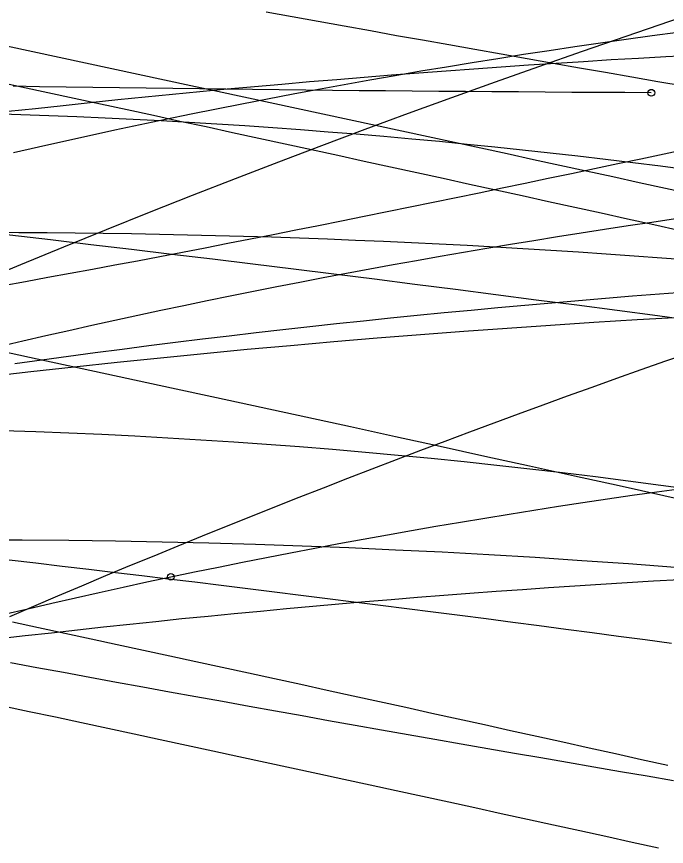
# Model space of a CAD drawing. Extents: x -14 to 1565148, y -25 to 642856.
# Drawn here: x 1564969.24 to 1564977.29, y 636504.2 to 636514.48 of the extents above; entities that cross this region are included whole.
import ezdxf

# ---------------------------------------------------------------- set-up
doc = ezdxf.new("R2010")
doc.units = 0
for name, color, linetype in [('DR_P_Headwall', 7, 'Continuous'), ('MT_P_Drums', 7, 'Continuous'), ('PM_P_Edge_Line', 7, 'Continuous'), ('TR_Turning_Path25', 7, 'Continuous'), ('TR_Turning_Path26', 7, 'Continuous'), ('TR_Turning_Path27', 7, 'Continuous'), ('TR_Turning_Path28', 7, 'Continuous'), ('TR_Turning_Path28 - Copy-1', 7, 'Continuous'), ('TR_Turning_Path29', 7, 'Continuous')]:
    doc.layers.add(name, color=color, linetype=linetype)

msp = doc.modelspace()

# ---------------------------------------------------------------- linework, layer by layer
at = {"layer": 'DR_P_Headwall'}
msp.add_lwpolyline([(1564968.945, 636513.279), (1564969.293, 636513.268), (1564969.641, 636513.256), (1564969.988, 636513.243), (1564970.335, 636513.228), (1564970.682, 636513.211), (1564971.029, 636513.193), (1564971.375, 636513.174), (1564971.72, 636513.153), (1564972.066, 636513.131), (1564972.411, 636513.108), (1564972.756, 636513.083), (1564973.1, 636513.056), (1564973.445, 636513.029), (1564973.789, 636512.999), (1564974.132, 636512.969), (1564974.475, 636512.937), (1564974.818, 636512.903), (1564975.161, 636512.869), (1564975.504, 636512.832), (1564975.846, 636512.795), (1564976.188, 636512.756), (1564976.53, 636512.716), (1564976.871, 636512.674), (1564977.212, 636512.631), (1564977.553, 636512.586)], dxfattribs=at)
msp.add_arc((1564966.537, 636429.697), 79.696, 80.53035, 99.34974, dxfattribs=at)
at = {"layer": 'MT_P_Drums'}
for points in [[(1564969.138, 636513.308), (1564969.476, 636513.345), (1564969.815, 636513.382), (1564970.153, 636513.418), (1564970.492, 636513.453), (1564970.831, 636513.487), (1564971.169, 636513.52), (1564971.508, 636513.553), (1564971.847, 636513.585), (1564972.186, 636513.616), (1564972.525, 636513.646), (1564972.865, 636513.676), (1564973.204, 636513.704), (1564973.543, 636513.732), (1564973.883, 636513.759), (1564974.222, 636513.786), (1564974.561, 636513.811), (1564974.901, 636513.836), (1564975.241, 636513.86), (1564975.58, 636513.883), (1564975.92, 636513.906), (1564976.26, 636513.927), (1564976.6, 636513.948), (1564976.94, 636513.968), (1564977.279, 636513.987), (1564977.619, 636514.005)], [(1564969.22, 636510.185), (1564969.551, 636510.231), (1564969.883, 636510.277), (1564970.214, 636510.321), (1564970.546, 636510.364), (1564970.877, 636510.406), (1564971.209, 636510.448), (1564971.541, 636510.489), (1564971.873, 636510.528), (1564972.206, 636510.567), (1564972.538, 636510.605), (1564972.87, 636510.643), (1564973.203, 636510.679), (1564973.535, 636510.714), (1564973.868, 636510.749), (1564974.201, 636510.783), (1564974.534, 636510.815), (1564974.867, 636510.847), (1564975.2, 636510.879), (1564975.533, 636510.909), (1564975.866, 636510.938), (1564976.199, 636510.967), (1564976.533, 636510.994), (1564976.866, 636511.021), (1564977.2, 636511.047), (1564977.534, 636511.072)], [(1564969.024, 636506.777), (1564969.348, 636506.814), (1564969.671, 636506.851), (1564969.994, 636506.887), (1564970.318, 636506.923), (1564970.641, 636506.957), (1564970.965, 636506.991), (1564971.288, 636507.025), (1564971.612, 636507.057), (1564971.936, 636507.089), (1564972.26, 636507.119), (1564972.584, 636507.15), (1564972.908, 636507.179), (1564973.232, 636507.208), (1564973.556, 636507.235), (1564973.88, 636507.263), (1564974.205, 636507.289), (1564974.529, 636507.314), (1564974.854, 636507.339), (1564975.178, 636507.363), (1564975.503, 636507.387), (1564975.827, 636507.409), (1564976.152, 636507.431), (1564976.476, 636507.452), (1564976.801, 636507.472), (1564977.126, 636507.492), (1564977.451, 636507.511)]]:
    msp.add_lwpolyline(points, dxfattribs=at)
msp.add_arc((1564985.341, 636368.211), 142.761, 73.29732, 100.95468, dxfattribs=at)
at = {"layer": 'PM_P_Edge_Line'}
msp.add_lwpolyline([(1564968.922, 636511.81), (1564969.27, 636511.809), (1564969.618, 636511.806), (1564969.966, 636511.803), (1564970.314, 636511.799), (1564970.661, 636511.794), (1564971.009, 636511.787), (1564971.356, 636511.78), (1564971.703, 636511.772), (1564972.05, 636511.762), (1564972.397, 636511.752), (1564972.744, 636511.74), (1564973.09, 636511.727), (1564973.436, 636511.714), (1564973.782, 636511.699), (1564974.128, 636511.683), (1564974.474, 636511.667), (1564974.819, 636511.649), (1564975.164, 636511.63), (1564975.509, 636511.61), (1564975.853, 636511.589), (1564976.197, 636511.567), (1564976.541, 636511.544), (1564976.885, 636511.52), (1564977.228, 636511.495), (1564977.571, 636511.47)], dxfattribs=at)
msp.add_arc((1564968.722, 636396.856), 111.141, 79.25798, 98.34835, dxfattribs=at)
at = {"layer": 'TR_Turning_Path25'}
for points in [[(1564969.2, 636512.797), (1564969.513, 636512.869), (1564969.827, 636512.94), (1564970.141, 636513.009), (1564970.456, 636513.077), (1564970.77, 636513.144), (1564971.085, 636513.21), (1564971.4, 636513.275), (1564971.716, 636513.339), (1564972.031, 636513.402), (1564972.347, 636513.463), (1564972.663, 636513.523), (1564972.979, 636513.583), (1564973.296, 636513.641), (1564973.612, 636513.697), (1564973.929, 636513.753), (1564974.246, 636513.808), (1564974.563, 636513.861), (1564974.881, 636513.913), (1564975.199, 636513.964), (1564975.516, 636514.014), (1564975.834, 636514.063), (1564976.153, 636514.111), (1564976.471, 636514.157), (1564976.789, 636514.202), (1564977.108, 636514.246), (1564977.427, 636514.289)], [(1564971.15, 636507.542), (1564971.445, 636507.603), (1564971.741, 636507.664), (1564972.038, 636507.724), (1564972.335, 636507.783), (1564972.633, 636507.841), (1564972.932, 636507.899), (1564973.231, 636507.955), (1564973.53, 636508.01), (1564973.831, 636508.064), (1564974.131, 636508.117), (1564974.433, 636508.169), (1564974.735, 636508.22), (1564975.037, 636508.271), (1564975.341, 636508.32), (1564975.644, 636508.368), (1564975.948, 636508.416), (1564976.253, 636508.462), (1564976.557, 636508.508), (1564976.863, 636508.552), (1564977.168, 636508.596), (1564977.475, 636508.638)], [(1564969.087, 636507.079), (1564969.381, 636507.148), (1564969.675, 636507.216), (1564969.97, 636507.283), (1564970.264, 636507.35), (1564970.559, 636507.415), (1564970.854, 636507.479), (1564971.15, 636507.542)]]:
    msp.add_lwpolyline(points, dxfattribs=at)
msp.add_circle((1564971.15, 636507.542), 0.0417, dxfattribs=at)
msp.add_circle((1564971.15, 636507.542), 0.0417, dxfattribs=at)
msp.add_arc((1564989.087, 636426.565), 91.716, 76.77078, 136.7592, dxfattribs=at)
at = {"layer": 'TR_Turning_Path26'}
for points in [[(1564977.599, 636512.282), (1564977.273, 636512.353), (1564976.947, 636512.424), (1564976.621, 636512.496), (1564976.294, 636512.567), (1564975.968, 636512.638), (1564975.642, 636512.709), (1564975.316, 636512.78), (1564974.989, 636512.851), (1564974.663, 636512.921), (1564974.337, 636512.992), (1564974.011, 636513.063), (1564973.684, 636513.133), (1564973.358, 636513.204), (1564973.031, 636513.274), (1564972.705, 636513.344), (1564972.379, 636513.415), (1564972.052, 636513.485), (1564971.726, 636513.555), (1564971.399, 636513.625), (1564971.073, 636513.695), (1564970.746, 636513.765), (1564970.42, 636513.835), (1564970.093, 636513.904), (1564969.767, 636513.974), (1564969.44, 636514.044), (1564969.114, 636514.113)], [(1564977.457, 636511.829), (1564977.131, 636511.901), (1564976.805, 636511.973), (1564976.479, 636512.045), (1564976.153, 636512.117), (1564975.827, 636512.189), (1564975.501, 636512.26), (1564975.175, 636512.332), (1564974.849, 636512.403), (1564974.523, 636512.475), (1564974.197, 636512.546), (1564973.87, 636512.617), (1564973.544, 636512.688), (1564973.218, 636512.759), (1564972.892, 636512.83), (1564972.566, 636512.901), (1564972.239, 636512.972), (1564971.913, 636513.043), (1564971.587, 636513.114), (1564971.26, 636513.184), (1564970.934, 636513.255), (1564970.608, 636513.325), (1564970.281, 636513.395), (1564969.955, 636513.466), (1564969.629, 636513.536), (1564969.302, 636513.606), (1564968.976, 636513.676)], [(1564977.303, 636505.206), (1564976.978, 636505.278), (1564976.654, 636505.35), (1564976.329, 636505.422), (1564976.005, 636505.494), (1564975.681, 636505.565), (1564975.356, 636505.637), (1564975.032, 636505.709), (1564974.707, 636505.78), (1564974.383, 636505.851), (1564974.058, 636505.923), (1564973.734, 636505.994), (1564973.409, 636506.065), (1564973.085, 636506.136), (1564972.76, 636506.207), (1564972.435, 636506.278), (1564972.111, 636506.349), (1564971.786, 636506.419), (1564971.461, 636506.49), (1564971.137, 636506.56), (1564970.812, 636506.631), (1564970.487, 636506.701), (1564970.163, 636506.772), (1564969.838, 636506.842), (1564969.513, 636506.912), (1564969.188, 636506.982)], [(1564977.186, 636504.182), (1564976.861, 636504.254), (1564976.537, 636504.325), (1564976.212, 636504.396), (1564975.888, 636504.467), (1564975.564, 636504.538), (1564975.239, 636504.609), (1564974.915, 636504.68), (1564974.59, 636504.75), (1564974.266, 636504.821), (1564973.941, 636504.892), (1564973.617, 636504.962), (1564973.292, 636505.033), (1564972.968, 636505.103), (1564972.643, 636505.173), (1564972.319, 636505.244), (1564971.994, 636505.314), (1564971.669, 636505.384), (1564971.345, 636505.454), (1564971.02, 636505.524), (1564970.695, 636505.594), (1564970.371, 636505.663), (1564970.046, 636505.733), (1564969.721, 636505.803), (1564969.397, 636505.872), (1564969.072, 636505.942)]]:
    msp.add_lwpolyline(points, dxfattribs=at)
msp.add_arc((1564687.665, 635201.082), 1339.15, 76.807395, 79.913822, dxfattribs=at)
at = {"layer": 'TR_Turning_Path27'}
msp.add_lwpolyline([(1564969.034, 636510.398), (1564969.318, 636510.464), (1564969.601, 636510.53), (1564969.886, 636510.594), (1564970.17, 636510.658), (1564970.455, 636510.72), (1564970.741, 636510.782), (1564971.026, 636510.844), (1564971.312, 636510.904), (1564971.599, 636510.963), (1564971.886, 636511.022), (1564972.173, 636511.08), (1564972.461, 636511.137), (1564972.748, 636511.193), (1564973.037, 636511.248), (1564973.325, 636511.303), (1564973.614, 636511.356), (1564973.904, 636511.409), (1564974.193, 636511.461), (1564974.483, 636511.513), (1564974.773, 636511.563), (1564975.064, 636511.613), (1564975.355, 636511.661), (1564975.646, 636511.709), (1564975.937, 636511.756), (1564976.229, 636511.803), (1564976.521, 636511.848), (1564976.814, 636511.893), (1564977.106, 636511.937), (1564977.399, 636511.98)], dxfattribs=at)
at = {"layer": 'TR_Turning_Path28'}
msp.add_lwpolyline([(1564977.099, 636513.538), (1564976.771, 636513.54), (1564976.442, 636513.541), (1564976.113, 636513.543), (1564975.784, 636513.545), (1564975.455, 636513.548), (1564975.126, 636513.55), (1564974.797, 636513.552), (1564974.468, 636513.555), (1564974.138, 636513.558), (1564973.809, 636513.56), (1564973.48, 636513.563), (1564973.15, 636513.566), (1564972.821, 636513.57), (1564972.492, 636513.573), (1564972.162, 636513.577), (1564971.833, 636513.581), (1564971.503, 636513.585), (1564971.174, 636513.589), (1564970.844, 636513.593), (1564970.515, 636513.598), (1564970.185, 636513.603), (1564969.856, 636513.608), (1564969.526, 636513.613), (1564969.196, 636513.619)], dxfattribs=at)
msp.add_circle((1564977.099, 636513.538), 0.0417, dxfattribs=at)
at = {"layer": 'TR_Turning_Path28 - Copy-1'}
for points in [[(1564977.506, 636513.619), (1564977.181, 636513.675), (1564976.857, 636513.731), (1564976.533, 636513.788), (1564976.209, 636513.844), (1564975.885, 636513.901), (1564975.561, 636513.958), (1564975.238, 636514.015), (1564974.914, 636514.072), (1564974.59, 636514.13), (1564974.267, 636514.188), (1564973.944, 636514.245), (1564973.621, 636514.303), (1564973.298, 636514.362), (1564972.975, 636514.42), (1564972.652, 636514.479), (1564972.329, 636514.538)], [(1564977.349, 636506.717), (1564977.022, 636506.761), (1564976.694, 636506.805), (1564976.366, 636506.849), (1564976.039, 636506.892), (1564975.711, 636506.935), (1564975.383, 636506.978), (1564975.055, 636507.021), (1564974.727, 636507.063), (1564974.4, 636507.105), (1564974.072, 636507.147), (1564973.744, 636507.189), (1564973.416, 636507.23), (1564973.088, 636507.272), (1564972.76, 636507.313), (1564972.432, 636507.354), (1564972.104, 636507.394), (1564971.775, 636507.435), (1564971.447, 636507.475), (1564971.119, 636507.515), (1564970.791, 636507.554), (1564970.463, 636507.594), (1564970.134, 636507.633), (1564969.806, 636507.672), (1564969.478, 636507.711), (1564969.149, 636507.749)], [(1564977.375, 636505.017), (1564977.046, 636505.073), (1564976.718, 636505.129), (1564976.389, 636505.186), (1564976.06, 636505.243), (1564975.732, 636505.299), (1564975.403, 636505.356), (1564975.075, 636505.414), (1564974.746, 636505.471), (1564974.417, 636505.529), (1564974.089, 636505.587), (1564973.76, 636505.644), (1564973.432, 636505.703), (1564973.103, 636505.761), (1564972.775, 636505.82), (1564972.447, 636505.878), (1564972.118, 636505.937), (1564971.79, 636505.997), (1564971.461, 636506.056), (1564971.133, 636506.116), (1564970.805, 636506.175), (1564970.477, 636506.235), (1564970.148, 636506.296), (1564969.82, 636506.356), (1564969.492, 636506.417), (1564969.164, 636506.478)]]:
    msp.add_lwpolyline(points, dxfattribs=at)
msp.add_arc((1564913.591, 636033.323), 481.666, 78.50755, 86.20032, dxfattribs=at)
at = {"layer": 'TR_Turning_Path29'}
for points in [[(1564977.547, 636512.839), (1564977.259, 636512.778), (1564976.971, 636512.717), (1564976.684, 636512.656), (1564976.396, 636512.595), (1564976.11, 636512.535), (1564975.823, 636512.475), (1564975.537, 636512.415), (1564975.251, 636512.356), (1564974.966, 636512.296), (1564974.681, 636512.237), (1564974.396, 636512.179), (1564974.112, 636512.121), (1564973.829, 636512.063), (1564973.545, 636512.005), (1564973.262, 636511.948), (1564972.98, 636511.891), (1564972.698, 636511.835), (1564972.416, 636511.779), (1564972.135, 636511.724), (1564971.854, 636511.669), (1564971.574, 636511.615), (1564971.294, 636511.561), (1564971.015, 636511.507), (1564970.736, 636511.454), (1564970.458, 636511.402), (1564970.18, 636511.35), (1564969.903, 636511.299), (1564969.626, 636511.248), (1564969.35, 636511.198), (1564969.074, 636511.148)], [(1564977.58, 636510.318), (1564977.275, 636510.212), (1564976.97, 636510.105), (1564976.666, 636509.997), (1564976.362, 636509.888), (1564976.058, 636509.779), (1564975.755, 636509.669), (1564975.451, 636509.558), (1564975.148, 636509.446), (1564974.846, 636509.334), (1564974.543, 636509.22), (1564974.241, 636509.106), (1564973.94, 636508.991), (1564973.638, 636508.876), (1564973.337, 636508.759), (1564973.036, 636508.642), (1564972.735, 636508.524), (1564972.435, 636508.405), (1564972.135, 636508.286), (1564971.835, 636508.166), (1564971.536, 636508.045), (1564971.237, 636507.923), (1564970.938, 636507.8), (1564970.64, 636507.677), (1564970.342, 636507.553), (1564970.044, 636507.428), (1564969.746, 636507.302), (1564969.449, 636507.176), (1564969.153, 636507.049)]]:
    msp.add_lwpolyline(points, dxfattribs=at)
msp.add_arc((1565018.671, 636391.904), 129.304, 86.34072, 118.81406, dxfattribs=at)

doc.saveas('drawing.dxf')
